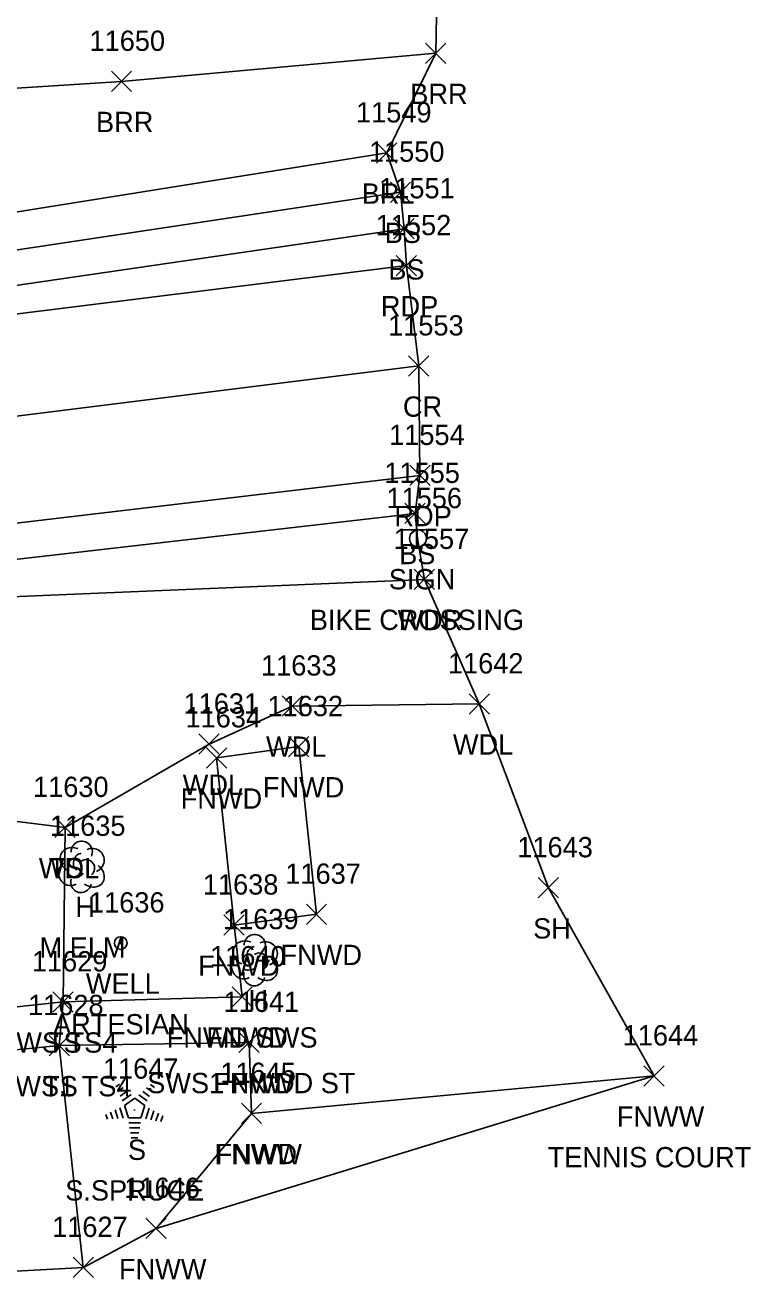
# Model space of a CAD drawing. Extents: x 1439173 to 1457902, y 641926 to 659889.
# Drawn here: x 1448249.2 to 1448320.7, y 648416.4 to 648540.7 of the extents above; entities that cross this region are included whole.
import ezdxf

# ---------------------------------------------------------------- set-up
doc = ezdxf.new("R2010")
doc.units = 0
for name, color, linetype in [('L_A', 7, 'Continuous'), ('L_C', 7, 'Continuous'), ('L_I', 7, 'Continuous'), ('L_TIC', 7, 'Continuous'), ('LABL', 7, 'Continuous'), ('LAWA', 7, 'Continuous'), ('LELB', 7, 'Continuous'), ('LFNC', 7, 'Continuous'), ('LSOGP', 7, 'Continuous'), ('LTC', 7, 'Continuous'), ('LTD', 7, 'Continuous'), ('P_A', 7, 'Continuous'), ('P_I', 7, 'Continuous'), ('P_TIC', 7, 'Continuous'), ('PET', 7, 'Continuous'), ('PRC', 7, 'Continuous'), ('R_A', 7, 'Continuous'), ('R_I', 7, 'Continuous'), ('R_TIC', 7, 'Continuous'), ('RSW', 7, 'Continuous'), ('S_A', 7, 'Continuous'), ('S_C', 7, 'Continuous'), ('S_I', 7, 'Continuous'), ('SSGN', 7, 'Continuous'), ('U_A', 7, 'Continuous'), ('U_C', 7, 'Continuous'), ('U_I', 7, 'Continuous'), ('UWW', 7, 'Continuous')]:
    doc.layers.add(name, color=color, linetype=linetype)

msp = doc.modelspace()

# ---------------------------------------------------------------- linework, layer by layer
at = {"layer": 'L_TIC'}
for points in [[(1448288.66, 648536.97), (1448290.66, 648538.97)], [(1448290.66, 648536.97), (1448288.66, 648538.97)], [(1448257.72, 648534.2), (1448259.72, 648536.2)], [(1448259.72, 648534.2), (1448257.72, 648536.2)], [(1448283.84, 648527.15), (1448285.84, 648529.15)], [(1448285.84, 648527.15), (1448283.84, 648529.15)], [(1448285.19, 648523.28), (1448287.19, 648525.28)], [(1448287.19, 648523.28), (1448285.19, 648525.28)], [(1448285.55, 648519.68), (1448287.55, 648521.68)], [(1448287.55, 648519.68), (1448285.55, 648521.68)], [(1448286.62, 648491.65), (1448288.62, 648493.65)], [(1448288.62, 648491.65), (1448286.62, 648493.65)], [(1448287.54, 648485.15), (1448289.54, 648487.15)], [(1448289.54, 648485.15), (1448287.54, 648487.15)], [(1448274.53, 648472.68), (1448276.53, 648474.68)], [(1448276.53, 648472.68), (1448274.53, 648474.68)], [(1448292.94, 648472.89), (1448294.94, 648474.89)], [(1448294.94, 648472.89), (1448292.94, 648474.89)], [(1448266.34, 648468.93), (1448268.34, 648470.93)], [(1448268.34, 648468.93), (1448266.34, 648470.93)], [(1448275.17, 648468.68), (1448277.17, 648470.68)], [(1448277.17, 648468.68), (1448275.17, 648470.68)], [(1448275.17, 648468.68), (1448277.17, 648470.68)], [(1448277.17, 648468.68), (1448275.17, 648470.68)], [(1448267.09, 648467.57), (1448269.09, 648469.57)], [(1448269.09, 648467.57), (1448267.09, 648469.57)], [(1448252.16, 648460.72), (1448254.16, 648462.72)], [(1448254.16, 648460.72), (1448252.16, 648462.72)], [(1448252.16, 648460.72), (1448254.16, 648462.72)], [(1448254.16, 648460.72), (1448252.16, 648462.72)], [(1448299.76, 648454.78), (1448301.76, 648456.78)], [(1448301.76, 648454.78), (1448299.76, 648456.78)], [(1448276.92, 648452.17), (1448278.92, 648454.17)], [(1448278.92, 648452.17), (1448276.92, 648454.17)], [(1448268.8, 648451.11), (1448270.8, 648453.11)], [(1448270.8, 648451.11), (1448268.8, 648453.11)], [(1448268.8, 648451.11), (1448270.8, 648453.11)], [(1448270.8, 648451.11), (1448268.8, 648453.11)], [(1448269.6, 648444.04), (1448271.6, 648446.04)], [(1448271.6, 648444.04), (1448269.6, 648446.04)], [(1448251.97, 648443.54), (1448253.97, 648445.54)], [(1448253.97, 648443.54), (1448251.97, 648445.54)], [(1448251.59, 648439.24), (1448253.59, 648441.24)], [(1448253.59, 648439.24), (1448251.59, 648441.24)], [(1448270.28, 648439.55), (1448272.28, 648441.55)], [(1448272.28, 648439.55), (1448270.28, 648441.55)], [(1448310.14, 648436.25), (1448312.14, 648438.25)], [(1448312.14, 648436.25), (1448310.14, 648438.25)], [(1448270.52, 648432.56), (1448272.52, 648434.56)], [(1448272.52, 648432.56), (1448270.52, 648434.56)], [(1448270.52, 648432.56), (1448272.52, 648434.56)], [(1448272.52, 648432.56), (1448270.52, 648434.56)], [(1448261.13, 648421.23), (1448263.13, 648423.23)], [(1448263.13, 648421.23), (1448261.13, 648423.23)], [(1448253.96, 648417.39), (1448255.96, 648419.39)], [(1448255.96, 648417.39), (1448253.96, 648419.39)]]:
    msp.add_lwpolyline(points, dxfattribs=at)
at = {"layer": 'LABL'}
for points in [[(1448208.37, 648527.8), (1448233.92, 648533.62), (1448258.72, 648535.2), (1448289.66, 648537.97)], [(1448208.37, 648527.8), (1448211.36, 648517.08), (1448240.25, 648521.04), (1448284.84, 648528.15)]]:
    msp.add_lwpolyline(points, dxfattribs=at)
at = {"layer": 'LAWA'}
for points in [[(1448190.63, 648474.94), (1448211.88, 648478.56), (1448243.91, 648484.27), (1448288.54, 648486.15)], [(1448190.63, 648474.94), (1448193.52, 648461.51), (1448200.07, 648454.38), (1448215.68, 648458.35), (1448231.84, 648464.38), (1448253.16, 648461.72), (1448267.34, 648469.93), (1448275.53, 648473.68), (1448293.94, 648473.89)]]:
    msp.add_lwpolyline(points, dxfattribs=at)
at = {"layer": 'LELB'}
for points in [[(1447974.79, 648514.27), (1447977.79, 648503.25), (1447978.44, 648501.88), (1447990.42, 648490.7), (1448009.05, 648484.59), (1448043.98, 648489.14), (1448066.37, 648493.79), (1448105.42, 648499.57), (1448148.83, 648507.26), (1448186.57, 648511.24), (1448212.17, 648514.25), (1448241.91, 648517.61), (1448286.19, 648524.28)], [(1447971.97, 648514.34), (1447974.56, 648502.45), (1447974.98, 648501.69), (1447977.18, 648501.3), (1447988.98, 648489.26), (1448008.74, 648483.29), (1448043.88, 648487.98), (1448066.87, 648490), (1448106.31, 648496.52), (1448148.75, 648504.4), (1448186.41, 648508.14), (1448212.55, 648511.19), (1448241.76, 648514.13), (1448286.55, 648520.68)], [(1448161.64, 648477.37), (1448164.11, 648474.82), (1448189.99, 648475.87), (1448211.66, 648481.09), (1448243.08, 648487.51), (1448287.62, 648492.65)], [(1448254.96, 648418.39), (1448252.59, 648440.24), (1448252.97, 648444.54), (1448253.16, 648461.72)]]:
    msp.add_lwpolyline(points, dxfattribs=at)
at = {"layer": 'LFNC'}
for points in [[(1448276.17, 648469.68), (1448268.09, 648468.57), (1448269.8, 648452.11), (1448270.6, 648445.04)], [(1448276.17, 648469.68), (1448277.92, 648453.17), (1448269.8, 648452.11)], [(1448271.28, 648440.55), (1448271.52, 648433.56)], [(1448311.14, 648437.25), (1448271.52, 648433.56), (1448262.13, 648422.23)]]:
    msp.add_lwpolyline(points, dxfattribs=at)
at = {"layer": 'LSOGP'}
msp.add_lwpolyline([(1448290.02, 648558.43), (1448289.66, 648537.97), (1448284.84, 648528.15), (1448286.19, 648524.28), (1448286.55, 648520.68), (1448286.78, 648517.05), (1448288, 648507.17), (1448288.11, 648496.39), (1448287.62, 648492.65), (1448287.88, 648490.17), (1448288.54, 648486.14), (1448293.94, 648473.89), (1448300.76, 648455.78), (1448311.15, 648437.25), (1448262.13, 648422.24), (1448254.97, 648418.39), (1448243.43, 648417.77), (1448234.41, 648408.55)], dxfattribs=at)
at = {"layer": 'LTC'}
for p, q in [((1448258.16, 648436.18), (1448258.51, 648436.44)), ((1448258.37, 648435.72), (1448258.9, 648436.1)), ((1448258.58, 648435.25), (1448259.28, 648435.76)), ((1448261.19, 648436.08), (1448261.73, 648435.68)), ((1448261.56, 648436.42), (1448261.98, 648436.12)), ((1448258.79, 648434.79), (1448259.67, 648435.42)), ((1448259.01, 648434.33), (1448260.02, 648435.07)), ((1448260.02, 648435.07), (1448261.02, 648434.34)), ((1448260.44, 648435.38), (1448261.25, 648434.79)), ((1448260.81, 648435.73), (1448261.49, 648435.23)), ((1448257.19, 648433.46), (1448257.34, 648433)), ((1448257.65, 648433.68), (1448257.86, 648433.03)), ((1448258.1, 648433.9), (1448258.37, 648433.06)), ((1448258.56, 648434.11), (1448258.89, 648433.09)), ((1448259.01, 648434.33), (1448259.4, 648433.14)), ((1448261.02, 648434.34), (1448260.63, 648433.14)), ((1448261.46, 648434.07), (1448261.12, 648433.03)), ((1448261.9, 648433.82), (1448261.61, 648432.94)), ((1448262.35, 648433.57), (1448262.11, 648432.84)), ((1448262.79, 648433.32), (1448262.6, 648432.75)), ((1448260.63, 648433.14), (1448259.4, 648433.14)), ((1448260.59, 648432.64), (1448259.45, 648432.64)), ((1448260.51, 648432.14), (1448259.52, 648432.14)), ((1448260.42, 648431.64), (1448259.59, 648431.64)), ((1448260.34, 648431.14), (1448259.66, 648431.14))]:
    msp.add_line(p, q, dxfattribs=at)
at = {"layer": 'LTD'}
for p, q in [((1448254.75, 648457.89), (1448254.75, 648457.89)), ((1448254.75, 648457.89), (1448254.75, 648457.89)), ((1448271.8, 648448.7), (1448271.8, 648448.7)), ((1448271.8, 648448.7), (1448271.8, 648448.7))]:
    msp.add_line(p, q, dxfattribs=at)
for centre in [(1448254.8, 648459.32), (1448271.84, 648450.13)]:
    msp.add_arc(centre, 1.05, 335.5272, 180.9563, dxfattribs=at)
for centre, major_axis, ratio, start_param, end_param in [((1448253.96, 648458.55), (1.21, -0.51), 0.895232, 1.570796, 4.712389), ((1448255.79, 648458.47), (-1.14, -0.48), 0.949671, 1.570796, 4.712389), ((1448253.67, 648457.18), (0.58, -1.04), 0.959034, 3.141593, 6.283185), ((1448254.54, 648458.34), (-0.208, -0.792), 0.645439, 3.141593, 6.283185), ((1448255.25, 648457.72), (-0.5, 0.667), 0.989748, 3.141593, 6.283185), ((1448254.29, 648457.14), (-0.625, -0.083), 0.423636, 0, 3.141593), ((1448255.75, 648457.05), (-1.09, 0.79), 0.841452, 1.570796, 4.712389), ((1448254.75, 648456.39), (0.26, 1.06), 0.942809, 1.570796, 4.712389), ((1448271.01, 648449.36), (1.21, -0.51), 0.895232, 1.570796, 4.712389), ((1448271.59, 648449.16), (-0.208, -0.792), 0.645439, 3.141593, 6.283185), ((1448272.3, 648448.53), (-0.5, 0.667), 0.989748, 3.141593, 6.283185), ((1448272.84, 648449.28), (-1.14, -0.48), 0.949671, 1.570796, 4.712389), ((1448270.71, 648447.99), (0.58, -1.04), 0.959034, 3.141593, 6.283185), ((1448272.8, 648447.87), (-1.09, 0.79), 0.841452, 1.570796, 4.712389), ((1448271.8, 648447.2), (0.26, 1.06), 0.942809, 1.570796, 4.712389), ((1448271.34, 648447.95), (-0.625, -0.083), 0.423636, 0, 3.141593)]:
    msp.add_ellipse(centre, major_axis=major_axis, ratio=ratio, start_param=start_param, end_param=end_param, dxfattribs=at)
at = {"layer": 'P_TIC'}
for points in [[(1448285.77, 648516.05), (1448287.77, 648518.05)], [(1448287.77, 648516.05), (1448285.77, 648518.05)], [(1448286.99, 648506.17), (1448288.99, 648508.17)], [(1448288.99, 648506.17), (1448286.99, 648508.17)], [(1448287.1, 648495.39), (1448289.1, 648497.39)], [(1448289.1, 648495.39), (1448287.1, 648497.39)]]:
    msp.add_lwpolyline(points, dxfattribs=at)
at = {"layer": 'PET'}
for points in [[(1447964.44, 648514.86), (1447967.87, 648500.91), (1447986.34, 648481.78), (1448008.56, 648479.78), (1448043.43, 648485.02), (1448066.78, 648488.07), (1448106.74, 648493.88), (1448149.69, 648499.65), (1448186.54, 648504.29), (1448205.46, 648507.17), (1448241.35, 648511.42), (1448286.77, 648517.05)], [(1447978.58, 648406.37), (1447977.89, 648417.75), (1447980.91, 648428.16), (1447987.09, 648439.01), (1448002.94, 648452.42), (1448017.91, 648457.54), (1448024.59, 648458.98), (1448039.61, 648462.27), (1448066.7, 648466.34), (1448109.14, 648472.06), (1448128.9, 648475.07), (1448159.55, 648479), (1448161.59, 648479.66), (1448188.81, 648483.56), (1448210.96, 648486.76), (1448242.78, 648491.04), (1448288.1, 648496.39)]]:
    msp.add_lwpolyline(points, dxfattribs=at)
at = {"layer": 'PRC'}
msp.add_lwpolyline([(1447970.56, 648463.48), (1447981.87, 648464.48), (1448009.33, 648468.53), (1448043.06, 648473.29), (1448068.17, 648477.13), (1448107.83, 648482.64), (1448151.74, 648489.28), (1448187.82, 648493.99), (1448208.33, 648496.94), (1448242.32, 648501.46), (1448287.99, 648507.17)], dxfattribs=at)
at = {"layer": 'R_TIC'}
for points in [[(1448269.6, 648444.04), (1448271.6, 648446.04)], [(1448271.6, 648444.04), (1448269.6, 648446.04)], [(1448251.97, 648443.54), (1448253.97, 648445.54)], [(1448253.97, 648443.54), (1448251.97, 648445.54)], [(1448251.59, 648439.24), (1448253.59, 648441.24)], [(1448253.59, 648439.24), (1448251.59, 648441.24)], [(1448270.28, 648439.55), (1448272.28, 648441.55)], [(1448272.28, 648439.55), (1448270.28, 648441.55)]]:
    msp.add_lwpolyline(points, dxfattribs=at)
at = {"layer": 'RSW'}
for points in [[(1448197.9, 648447.47), (1448215.92, 648442.34), (1448234.45, 648442.55), (1448252.97, 648444.54), (1448270.6, 648445.04)], [(1448221.19, 648437.97), (1448235.89, 648438.56), (1448252.59, 648440.24), (1448271.28, 648440.55)]]:
    msp.add_lwpolyline(points, dxfattribs=at)
at = {"layer": 'SSGN'}
for p, q in [((1448286.26, 648491.03), (1448289.59, 648491.03)), ((1448287.91, 648490.19), (1448287.91, 648490.19))]:
    msp.add_line(p, q, dxfattribs=at)
msp.add_circle((1448287.91, 648490.19), 0.833, dxfattribs=at)
at = {"layer": 'UWW'}
for radius in [0.625, 0.0833]:
    msp.add_circle((1448258.65, 648450.34), radius, dxfattribs=at)

# ---------------------------------------------------------------- texts
at = {"layer": 'L_A'}
for s, p in [('BRR', (1448287.15, 648532.97)), ('BRR', (1448256.21, 648530.2)), ('BRL', (1448282.38, 648523.15)), ('BS', (1448284.63, 648519.28)), ('BS', (1448284.99, 648515.68)), ('BS', (1448286.06, 648487.65)), ('WDR', (1448285.9, 648481.15)), ('WDL', (1448272.95, 648468.68)), ('WDL', (1448291.35, 648468.89)), ('WDL', (1448264.75, 648464.93)), ('FNWD', (1448272.64, 648464.68)), ('FNWD', (1448272.64, 648464.68)), ('FNWD', (1448264.55, 648463.57)), ('WDL', (1448250.58, 648456.72)), ('TS', (1448251.57, 648456.72)), ('H', (1448254.18, 648452.89)), ('SH', (1448299.25, 648450.78)), ('FNWD', (1448274.38, 648448.17)), ('FNWD', (1448266.26, 648447.11)), ('FNWD', (1448266.26, 648447.11)), ('H', (1448271.23, 648443.7)), ('FNWD', (1448267.07, 648440.04)), ('TS', (1448251.38, 648439.54)), ('TS', (1448251, 648435.24)), ('FNWD', (1448267.74, 648435.55)), ('FNWW', (1448307.49, 648432.25)), ('S', (1448259.35, 648428.98)), ('FNWW', (1448267.87, 648428.56)), ('FNWD', (1448267.99, 648428.56)), ('FNWW', (1448258.47, 648417.23))]:
    msp.add_text(s, height=2, dxfattribs=at).set_placement(p)
at = {"layer": 'L_C'}
for s, p in [('M.ELM', (1448250.65, 648448.89)), ('TENNIS COURT', (1448300.68, 648428.25)), ('S.SPRUCE', (1448253.18, 648424.98))]:
    msp.add_text(s, height=2, dxfattribs=at).set_placement(p)
at = {"layer": 'L_I'}
for s, p in [('11650', (1448255.57, 648538.2)), ('11549', (1448281.81, 648531.15)), ('11550', (1448283.08, 648527.28)), ('11551', (1448284.09, 648523.68)), ('11555', (1448284.6, 648495.65)), ('11557', (1448285.52, 648489.15)), ('11633', (1448272.46, 648476.68)), ('11642', (1448290.86, 648476.89)), ('11631', (1448264.83, 648472.93)), ('11632', (1448273.1, 648472.68)), ('11632', (1448273.1, 648472.68)), ('11634', (1448265.02, 648471.57)), ('11630', (1448250.01, 648464.72)), ('11630', (1448250.01, 648464.72)), ('11635', (1448251.68, 648460.89)), ('11643', (1448297.69, 648458.78)), ('11637', (1448274.85, 648456.17)), ('11638', (1448266.73, 648455.11)), ('11638', (1448266.73, 648455.11)), ('11639', (1448268.72, 648451.7)), ('11629', (1448249.9, 648447.54)), ('11640', (1448267.44, 648448.04)), ('11628', (1448249.52, 648443.24)), ('11641', (1448268.77, 648443.55)), ('11644', (1448308.07, 648440.25)), ('11647', (1448256.89, 648436.98)), ('11645', (1448268.45, 648436.56)), ('11645', (1448268.45, 648436.56)), ('11646', (1448259, 648425.23)), ('11627', (1448251.89, 648421.39))]:
    msp.add_text(s, height=2, dxfattribs=at).set_placement(p)
at = {"layer": 'LTC'}
msp.add_text('.', height=1.04, rotation=270, dxfattribs=at).set_placement((1448259.91, 648434.08))
at = {"layer": 'P_A'}
for s, p in [('RDP', (1448284.26, 648512.05)), ('CR', (1448286.43, 648502.17)), ('RDP', (1448285.59, 648491.39))]:
    msp.add_text(s, height=2, dxfattribs=at).set_placement(p)
at = {"layer": 'P_I'}
for s, p in [('11552', (1448283.75, 648520.05)), ('11553', (1448284.97, 648510.17)), ('11554', (1448285.07, 648499.39))]:
    msp.add_text(s, height=2, dxfattribs=at).set_placement(p)
at = {"layer": 'R_A'}
for s, p in [('FNWD SWS', (1448263.17, 648440.04)), ('SWS TS4', (1448246.58, 648439.54)), ('SWS1 TS4', (1448246.48, 648435.24)), ('SWS1 FNWD ST', (1448261.25, 648435.55))]:
    msp.add_text(s, height=2, dxfattribs=at).set_placement(p)
at = {"layer": 'R_I'}
for s, p in [('11629', (1448249.9, 648447.54)), ('11640', (1448267.44, 648448.04)), ('11628', (1448249.52, 648443.24)), ('11641', (1448268.77, 648443.55))]:
    msp.add_text(s, height=2, dxfattribs=at).set_placement(p)
at = {"layer": 'S_A'}
msp.add_text('SIGN', height=2, dxfattribs=at).set_placement((1448285.04, 648485.17))
at = {"layer": 'S_C'}
msp.add_text('BIKE CROSSING', height=2, dxfattribs=at).set_placement((1448277.26, 648481.17))
at = {"layer": 'S_I'}
msp.add_text('11556', height=2, dxfattribs=at).set_placement((1448284.81, 648493.17))
at = {"layer": 'U_A'}
msp.add_text('WELL', height=2, dxfattribs=at).set_placement((1448255.21, 648445.34))
at = {"layer": 'U_C'}
msp.add_text('ARTESIAN', height=2, dxfattribs=at).set_placement((1448251.98, 648441.34))
at = {"layer": 'U_I'}
msp.add_text('11636', height=2, dxfattribs=at).set_placement((1448255.52, 648453.34))

doc.saveas('drawing.dxf')
